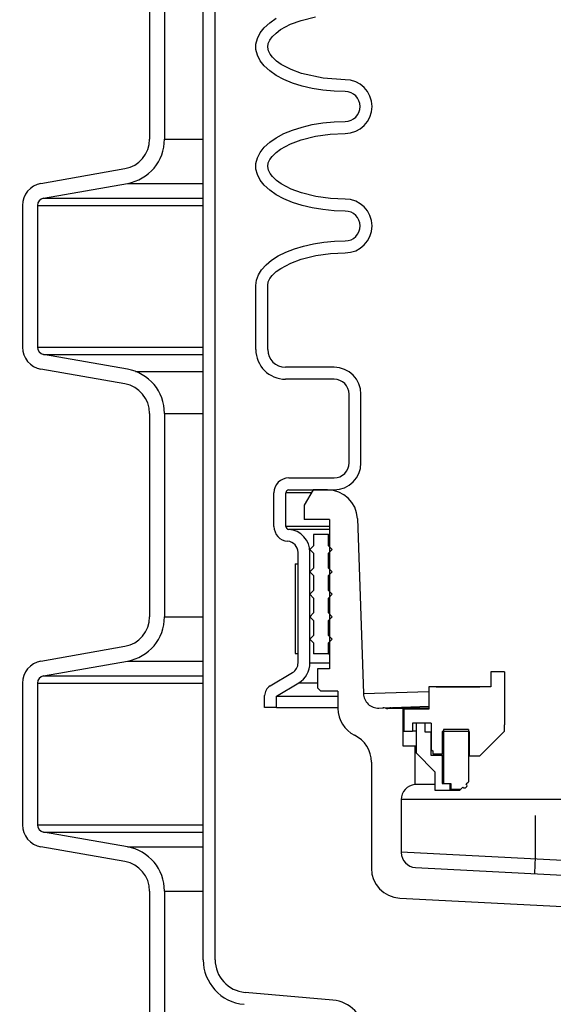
# Model space of a CAD drawing. Extents: x -285 to 5863, y 308 to 3178.
# Tile 305 of 622: x 1627.3 to 1631.77, y 969.54 to 977.78. Entities that reach past the tile are written whole.
import ezdxf

# ---------------------------------------------------------------- set-up
doc = ezdxf.new("R2010")
doc.units = 0
doc.header["$MEASUREMENT"] = 0
doc.header["$PDSIZE"] = 1
doc.layers.get('DEFPOINTS').update_dxf_attribs({"linetype": 'CONTINUOUS'})
for name, color, linetype in [('DIM', 3, 'CONTINUOUS'), ('PEAGRAVEL-HATCH', 3, 'CONTINUOUS'), ('SPILL-BUCKET', 1, 'CONTINUOUS')]:
    doc.layers.add(name, color=color, linetype=linetype)
doc.styles.add('SIMPLEX', font='simplex')
doc.dimstyles.new('DIM64', dxfattribs={"dimscale": 64, "dimtxt": 0.09375, "dimasz": 0.09375, "dimexe": 0.0625, "dimexo": 0.0625, "dimgap": 0.046875, "dimtad": 1, "dimdec": 4, "dimzin": 3, "dimdsep": 46, "dimlunit": 4, "dimtxsty": 'SIMPLEX', "dimcen": 0, "dimclrd": 256, "dimclre": 256, "dimclrt": 256, "dimadec": 0, "dimazin": 0, "dimtfac": 1, "dimtdec": 4, "dimtmove": 0, "dimatfit": 3, "dimfxl": 1, "dimfrac": 2, "dimtolj": 1, "dimtzin": 0, "dimarcsym": 0})

# ---------------------------------------------------------------- blocks, each defined once
blk = doc.blocks.new('*D13')
at = {"layer": 'DEFPOINTS', "color": 0, "transparency": 16777216}
for p in [(1368.5472, 978.296), (2031.7725, 978.0147), (1368.5472, 700.5233)]:
    blk.add_point(p, dxfattribs=at)
at = {"layer": 'DIM', "lineweight": -2, "transparency": 16777216}
for p, q in [((1368.5472, 974.296), (1368.5472, 696.5233)), ((2031.7725, 974.0147), (2031.7725, 696.5233)), ((2025.7725, 700.5233), (1374.5472, 700.5233))]:
    blk.add_line(p, q, dxfattribs=at)
at = {"layer": 'DIM', "transparency": 16777216}
for points in [[(1374.5472, 701.5233), (1374.5472, 699.5233), (1368.5472, 700.5233)], [(2025.7725, 701.5233), (2025.7725, 699.5233), (2031.7725, 700.5233)]]:
    blk.add_solid(points, dxfattribs=at)
at = {"layer": 'DIM', "transparency": 16777216, "insert": (1700.1599, 708.0947), "char_height": 6, "attachment_point": 5, "style": 'SIMPLEX'}
blk.add_mtext('\\A1;55\'-3 1/4" (F.V. TANK SLAB)', dxfattribs=at)

msp = doc.modelspace()

# ---------------------------------------------------------------- hatches: boundary and pattern name
at = {"layer": 'PEAGRAVEL-HATCH'}
h = msp.add_hatch(dxfattribs=at)
h.set_pattern_fill('AR-SAND', color=256, scale=7.5, style=0)
h.set_pattern_definition([(37.5, (498.619, 0), (-0.47245, 14.45118), [0, -11.4, 0, -12.75, 0, -12.1875]), (7.5, (498.62, 0), (13.27333, 21.1661), [0, -6.15, 0, -10.275, 0, -3.9375]), (327.5, (489.394, 0), (23.35606, 0.04244), [0, -3.75, 0, -13.5, 0, -17.625]), (317.5, (489.394, 0), (22.54595, 6.58257), [0, -1.875, 0, -8.85, 0, -10.125])])
h.paths.add_polyline_path([(1633.37111, 960.78247), (1633.20943, 960.78249), (1633.06953, 961.97222), (1628.70251, 963.31274), (1628.62507, 965.18573), (1628.39085, 965.18573), (1628.39085, 966.78697), (1627.32595, 967.34159), (1627.31573, 978.01472), (1610.87149, 978.01472), (1610.87149, 967.23834), (1610.76049, 967.17425), (1610.05687, 967.05019), (1609.90887, 966.96474), (1609.85042, 966.80415), (1609.85042, 965.20292), (1609.53877, 965.20292), (1609.53877, 963.32993), (1605.17174, 961.9894), (1605.0943, 960.79968), (1604.96939, 960.79968), (1604.97021, 935.26579), (1633.36829, 935.26579)])
h.paths.add_polyline_path([(1633.37182, 934.26579), (1604.97021, 934.26579), (1604.97021, 916.69416), (1605.88465, 915.87408), (1607.37181, 915.52328), (1608.37181, 917.52328), (1613.37181, 917.52328), (1614.37181, 915.52328), (1623.87181, 915.52328), (1624.87181, 917.52328), (1629.87181, 917.52328), (1630.87181, 915.52328), (1632.34789, 915.87407), (1633.0437, 917.52328), (1632.68246, 923.08613), (1633.36694, 923.08616)])

# ---------------------------------------------------------------- linework, layer by layer
at = {"layer": 'SPILL-BUCKET', "color": 1, "linetype": 'Continuous'}
for p, q in [((1628.84146, 969.91046), (1628.84146, 984.10802)), ((1628.94139, 969.91046), (1628.94139, 984.10802)), ((1628.39239, 978.47982), (1628.39239, 976.77633)), ((1628.5173, 978.47982), (1628.5173, 976.77633)), ((1629.66086, 977.77107), (1629.78212, 977.80171)), ((1629.35314, 977.70917), (1629.39848, 977.75041)), ((1629.39848, 977.75041), (1629.4538, 977.78848)), ((1629.49016, 977.69331), (1629.57289, 977.73808)), ((1629.57289, 977.73808), (1629.66086, 977.77107)), ((1629.29508, 977.61983), (1629.31849, 977.66541)), ((1629.31849, 977.66541), (1629.35314, 977.70917)), ((1629.39945, 977.60639), (1629.41835, 977.63228)), ((1629.41835, 977.63228), (1629.45211, 977.66535)), ((1629.45211, 977.66535), (1629.49016, 977.69331)), ((1629.28328, 977.57314), (1629.29508, 977.61983)), ((1629.28328, 977.52608), (1629.28328, 977.57314)), ((1629.38178, 977.54682), (1629.38622, 977.57759)), ((1629.38797, 977.51628), (1629.38178, 977.54682)), ((1629.38622, 977.57759), (1629.39945, 977.60639)), ((1629.29508, 977.47939), (1629.28328, 977.52608)), ((1629.31849, 977.43381), (1629.29508, 977.47939)), ((1629.4024, 977.48806), (1629.38797, 977.51628)), ((1629.42188, 977.46293), (1629.4024, 977.48806)), ((1629.35314, 977.39005), (1629.31849, 977.43381)), ((1629.39848, 977.34881), (1629.35314, 977.39005)), ((1629.45615, 977.4306), (1629.42188, 977.46293)), ((1629.49447, 977.40313), (1629.45615, 977.4306)), ((1629.5774, 977.35921), (1629.49447, 977.40313)), ((1629.4538, 977.31074), (1629.39848, 977.34881)), ((1629.51823, 977.27644), (1629.4538, 977.31074)), ((1629.66529, 977.32677), (1629.5774, 977.35921)), ((1629.84586, 977.28697), (1629.66529, 977.32677)), ((1629.59075, 977.24644), (1629.51823, 977.27644)), ((1629.67023, 977.22122), (1629.59075, 977.24644)), ((1629.75539, 977.20118), (1629.67023, 977.22122)), ((1630.03129, 977.2748), (1629.84586, 977.28697)), ((1629.8449, 977.18664), (1629.75539, 977.20118)), ((1629.93736, 977.17782), (1629.8449, 977.18664)), ((1630.03129, 977.17487), (1629.93736, 977.17782)), ((1629.67023, 976.87868), (1629.75539, 976.89872)), ((1629.75539, 976.89872), (1629.8449, 976.91326)), ((1629.8449, 976.91326), (1629.93736, 976.92208)), ((1629.93736, 976.92208), (1630.03129, 976.92504)), ((1629.4538, 976.78917), (1629.51823, 976.82347)), ((1629.51823, 976.82347), (1629.59075, 976.85347)), ((1629.59075, 976.85347), (1629.67023, 976.87868)), ((1629.78212, 976.8024), (1629.90593, 976.81968)), ((1629.90593, 976.81968), (1630.03129, 976.82511)), ((1629.35314, 976.70985), (1629.39848, 976.75109)), ((1629.39848, 976.75109), (1629.4538, 976.78917)), ((1629.49016, 976.69399), (1629.57289, 976.73876)), ((1629.57289, 976.73876), (1629.66086, 976.77175)), ((1629.66086, 976.77175), (1629.78212, 976.8024)), ((1629.29508, 976.62052), (1629.31849, 976.6661)), ((1629.31849, 976.6661), (1629.35314, 976.70985)), ((1629.41835, 976.63296), (1629.45211, 976.66603)), ((1629.45211, 976.66603), (1629.49016, 976.69399)), ((1629.28328, 976.57382), (1629.29508, 976.62052)), ((1629.28328, 976.52677), (1629.28328, 976.57382)), ((1629.38178, 976.54751), (1629.38622, 976.57827)), ((1629.38622, 976.57827), (1629.39945, 976.60707)), ((1629.39945, 976.60707), (1629.41835, 976.63296)), ((1627.48233, 976.40623), (1628.18594, 976.5303)), ((1629.29508, 976.48008), (1629.28328, 976.52677)), ((1629.31849, 976.43449), (1629.29508, 976.48008)), ((1629.38797, 976.51697), (1629.38178, 976.54751)), ((1629.4024, 976.48874), (1629.38797, 976.51697)), ((1629.42188, 976.46361), (1629.4024, 976.48874)), ((1627.50402, 976.28321), (1628.20763, 976.40728)), ((1629.35314, 976.39074), (1629.31849, 976.43449)), ((1629.45615, 976.43128), (1629.42188, 976.46361)), ((1629.49447, 976.40381), (1629.45615, 976.43128)), ((1629.5774, 976.3599), (1629.49447, 976.40381)), ((1629.39848, 976.3495), (1629.35314, 976.39074)), ((1629.4538, 976.31142), (1629.39848, 976.3495)), ((1629.51823, 976.27712), (1629.4538, 976.31142)), ((1629.66529, 976.32745), (1629.5774, 976.3599)), ((1629.78508, 976.2976), (1629.66529, 976.32745)), ((1629.59075, 976.24712), (1629.51823, 976.27712)), ((1629.67023, 976.2219), (1629.59075, 976.24712)), ((1629.90717, 976.28077), (1629.78508, 976.2976)), ((1630.03129, 976.27548), (1629.90717, 976.28077)), ((1627.32749, 976.22171), (1627.32749, 975.03718)), ((1627.45241, 976.22171), (1627.45241, 975.03718)), ((1629.75539, 976.20187), (1629.67023, 976.2219)), ((1629.8449, 976.18732), (1629.75539, 976.20187)), ((1629.93736, 976.17851), (1629.8449, 976.18732)), ((1630.03129, 976.17555), (1629.93736, 976.17851)), ((1629.68299, 975.8828), (1629.76552, 975.90137)), ((1629.76552, 975.90137), (1629.85193, 975.91483)), ((1629.85193, 975.91483), (1629.94095, 975.92299)), ((1629.94095, 975.92299), (1630.03129, 975.92572)), ((1629.47029, 975.79948), (1629.53429, 975.83148)), ((1629.53429, 975.83148), (1629.60554, 975.85939)), ((1629.60554, 975.85939), (1629.68299, 975.8828)), ((1629.78381, 975.80345), (1629.90667, 975.82048)), ((1629.90667, 975.82048), (1630.03129, 975.82579)), ((1629.36765, 975.72513), (1629.41448, 975.76386)), ((1629.41448, 975.76386), (1629.47029, 975.79948)), ((1629.49222, 975.69602), (1629.57493, 975.74035)), ((1629.57493, 975.74035), (1629.66295, 975.77309)), ((1629.66295, 975.77309), (1629.78381, 975.80345)), ((1629.30358, 975.64066), (1629.33051, 975.68386)), ((1629.33051, 975.68386), (1629.36765, 975.72513)), ((1629.42005, 975.6356), (1629.45404, 975.66829)), ((1629.45404, 975.66829), (1629.49222, 975.69602)), ((1629.2818, 975.55098), (1629.28727, 975.59615)), ((1629.28727, 975.59615), (1629.30358, 975.64066)), ((1629.38174, 975.55098), (1629.38704, 975.58189)), ((1629.38704, 975.58189), (1629.40087, 975.61024)), ((1629.40087, 975.61024), (1629.42005, 975.6356)), ((1629.2818, 975.01767), (1629.2818, 975.55098)), ((1629.38174, 975.01767), (1629.38174, 975.55098)), ((1628.20763, 974.8516), (1627.50402, 974.97567)), ((1628.18594, 974.72859), (1627.48233, 974.85265)), ((1629.93821, 974.86777), (1629.53163, 974.86777)), ((1629.93821, 974.76784), (1629.53163, 974.76784)), ((1630.06312, 974.06757), (1630.06312, 974.64292)), ((1630.16305, 974.06757), (1630.16305, 974.64292)), ((1628.39239, 974.48255), (1628.39239, 972.77906)), ((1628.5173, 974.48255), (1628.5173, 972.77906)), ((1629.55909, 973.94265), (1629.93821, 973.94265)), ((1629.55909, 973.84272), (1629.93821, 973.84272)), ((1629.43418, 973.53668), (1629.43418, 973.81774)), ((1629.53411, 973.53668), (1629.53411, 973.81774)), ((1629.89923, 973.59289), (1629.89923, 972.34375)), ((1629.63591, 972.3939), (1629.63591, 973.31873)), ((1629.73585, 972.3939), (1629.73585, 973.31873)), ((1627.48233, 972.40896), (1628.18594, 972.53303)), ((1627.50402, 972.28595), (1628.20763, 972.41001)), ((1629.4018, 972.20104), (1629.59022, 972.31344)), ((1629.89923, 972.34375), (1629.79768, 972.34375)), ((1629.79768, 972.34375), (1629.79768, 972.18544)), ((1631.24981, 972.32057), (1631.24981, 972.19297)), ((1631.36473, 972.32057), (1631.24981, 972.32057)), ((1631.36473, 972.32057), (1631.36473, 971.87588)), ((1627.32749, 972.22444), (1627.32749, 971.03991)), ((1627.45241, 972.22444), (1627.45241, 971.03991)), ((1629.45604, 972.11704), (1629.64142, 972.22762)), ((1631.24981, 972.19297), (1630.73017, 972.19297)), ((1630.73017, 972.19297), (1630.73017, 972.00579)), ((1630.79262, 972.19316), (1630.76379, 972.19314)), ((1630.79262, 972.19316), (1631.15984, 972.19316)), ((1629.35611, 972.02027), (1629.35611, 972.12058)), ((1629.45604, 972.02027), (1629.45604, 972.11704)), ((1629.79768, 972.18544), (1629.82675, 972.15637)), ((1629.96944, 972.15637), (1629.82675, 972.15637)), ((1629.96944, 972.15637), (1629.96944, 972.01322)), ((1630.73017, 972.03342), (1630.73017, 972.00579)), ((1629.45604, 972.02027), (1629.35611, 972.02027)), ((1630.73017, 972.00579), (1630.52156, 972.00579)), ((1630.52156, 972.00579), (1630.52156, 971.82391)), ((1630.59401, 971.89087), (1630.59401, 971.82391)), ((1630.62599, 971.89087), (1630.59401, 971.89087)), ((1630.69819, 971.89087), (1630.62424, 971.89087)), ((1630.62424, 971.89087), (1630.62424, 971.64104)), ((1630.75015, 971.89087), (1630.65597, 971.89087)), ((1630.69819, 971.89087), (1630.69819, 971.81592)), ((1630.75015, 971.89087), (1630.75015, 971.6661)), ((1631.36473, 971.82192), (1631.36473, 971.87588)), ((1630.52156, 971.82391), (1630.59401, 971.82391)), ((1630.60159, 971.82391), (1630.59401, 971.82391)), ((1630.62423, 971.82391), (1630.60159, 971.82391)), ((1630.69819, 971.81592), (1630.74765, 971.81592)), ((1630.74765, 971.81592), (1630.74828, 971.81592)), ((1630.74765, 971.81592), (1630.74765, 971.62105)), ((1630.74828, 971.81592), (1630.75016, 971.81592)), ((1631.07043, 971.82091), (1630.84409, 971.82091)), ((1630.84409, 971.82091), (1630.84409, 971.63304)), ((1631.06244, 971.83591), (1630.85508, 971.83591)), ((1630.85508, 971.83591), (1630.85508, 971.38422)), ((1631.06244, 971.83591), (1631.06244, 971.3987)), ((1631.07043, 971.82091), (1631.07043, 971.61606)), ((1631.15887, 971.61606), (1631.36473, 971.82192)), ((1630.62424, 971.64104), (1630.78138, 971.4839)), ((1630.74765, 971.62105), (1630.84409, 971.62105)), ((1630.75015, 971.6661), (1630.76414, 971.65803)), ((1630.76414, 971.65803), (1630.76414, 971.63304)), ((1630.76414, 971.63304), (1630.84409, 971.63304)), ((1630.83445, 971.62105), (1630.84409, 971.61755)), ((1630.84684, 971.63304), (1630.84409, 971.63304)), ((1630.84409, 971.62105), (1630.84684, 971.62105)), ((1630.84409, 971.62105), (1630.84409, 971.38422)), ((1630.85507, 971.63304), (1630.84684, 971.63304)), ((1630.84684, 971.62105), (1630.85509, 971.62105)), ((1631.07043, 971.62304), (1631.07741, 971.61606)), ((1631.07043, 971.61606), (1631.15887, 971.61606)), ((1631.12882, 971.61606), (1631.1468, 971.61606)), ((1630.25049, 971.56392), (1630.25049, 970.67588)), ((1630.78138, 971.4839), (1630.78138, 971.32875)), ((1630.78138, 971.37525), (1630.72266, 971.37525)), ((1630.84409, 971.38422), (1630.90605, 971.38422)), ((1630.85508, 971.38422), (1630.91604, 971.38422)), ((1630.90605, 971.38422), (1630.90605, 971.32875)), ((1630.91604, 971.38422), (1630.91604, 971.33625)), ((1631.04534, 971.38161), (1631.06244, 971.3987)), ((1631.04534, 971.38161), (1631.04566, 971.38161)), ((1631.04566, 971.38161), (1631.0466, 971.38161)), ((1631.06244, 971.3987), (1631.06275, 971.3987)), ((1631.06275, 971.3987), (1631.06369, 971.3987)), ((1630.78138, 971.32875), (1630.90605, 971.32875)), ((1630.90605, 971.32875), (1630.91598, 971.32875)), ((1630.91598, 971.32875), (1630.94549, 971.32875)), ((1630.91604, 971.33625), (1630.99998, 971.33625)), ((1630.94549, 971.32875), (1630.99377, 971.32875)), ((1630.99998, 971.33625), (1631.01708, 971.35334)), ((1631.00029, 971.33625), (1630.99998, 971.33625)), ((1631.00123, 971.33625), (1631.00029, 971.33625)), ((1628.20763, 970.85433), (1627.50402, 970.9784)), ((1628.18594, 970.73132), (1627.48233, 970.85539)), ((1628.39239, 970.48529), (1628.39239, 969.28145)), ((1628.5173, 970.48529), (1628.5173, 969.28145)), ((1630.48725, 970.42639), (1632.24596, 970.33422)), ((1629.92827, 969.5723), (1629.19225, 969.63669))]:
    msp.add_line(p, q, dxfattribs=at)
at = {"layer": 'SPILL-BUCKET', "color": 7}
for p, q in [((1628.5173, 976.77633), (1628.84146, 976.77633)), ((1628.20763, 976.40728), (1628.84146, 976.40728)), ((1627.50402, 976.28322), (1628.84146, 976.28322)), ((1627.45241, 976.22171), (1628.84146, 976.22171)), ((1627.45241, 975.03718), (1628.84146, 975.03718)), ((1627.50402, 974.97567), (1628.84146, 974.97567)), ((1628.27406, 974.83347), (1628.84146, 974.83347)), ((1628.5173, 974.48255), (1628.84146, 974.48255)), ((1628.5173, 972.77906), (1628.84146, 972.77906)), ((1628.20763, 972.41001), (1628.84146, 972.41001)), ((1629.73585, 972.3939), (1629.89923, 972.3939)), ((1627.50402, 972.28595), (1628.84146, 972.28595)), ((1627.45241, 972.22444), (1628.84146, 972.22444)), ((1629.64142, 972.22762), (1629.79768, 972.22762)), ((1629.45604, 972.11704), (1629.96944, 972.11704)), ((1629.45604, 972.02027), (1629.96944, 972.02027)), ((1627.45241, 971.03991), (1628.84146, 971.03991)), ((1627.50402, 970.9784), (1628.84146, 970.9784)), ((1628.20763, 970.85433), (1628.84146, 970.85433)), ((1628.5173, 970.48529), (1628.84146, 970.48529))]:
    msp.add_line(p, q, dxfattribs=at)
at = {"layer": 'SPILL-BUCKET', "linetype": 'Continuous'}
for p, q in [((1629.76333, 973.84272), (1629.68838, 973.7129)), ((1629.88285, 973.84272), (1629.76333, 973.84272)), ((1629.54011, 973.81774), (1629.53411, 973.81774)), ((1629.55809, 973.81774), (1629.54011, 973.81774)), ((1629.58801, 973.81774), (1629.55809, 973.81774)), ((1629.62983, 973.81774), (1629.58801, 973.81774)), ((1629.68345, 973.81774), (1629.62983, 973.81774)), ((1629.74877, 973.81774), (1629.68345, 973.81774)), ((1629.68838, 973.7129), (1629.68838, 973.59289)), ((1629.89923, 973.59289), (1629.68838, 973.59289)), ((1630.13253, 973.60161), (1630.18368, 972.13682)), ((1629.54163, 973.53668), (1629.53411, 973.53668)), ((1629.56418, 973.53668), (1629.54163, 973.53668)), ((1629.56421, 973.51177), (1629.55716, 973.51177)), ((1629.6017, 973.53668), (1629.56418, 973.53668)), ((1629.58533, 973.51177), (1629.56421, 973.51177)), ((1629.62047, 973.51177), (1629.58533, 973.51177)), ((1629.6541, 973.53668), (1629.6017, 973.53668)), ((1629.66955, 973.51177), (1629.62047, 973.51177)), ((1629.72125, 973.53668), (1629.6541, 973.53668)), ((1629.73246, 973.51177), (1629.66955, 973.51177)), ((1629.80298, 973.53668), (1629.72125, 973.53668)), ((1629.80905, 973.51177), (1629.73246, 973.51177)), ((1629.89909, 973.53668), (1629.80298, 973.53668)), ((1629.89915, 973.51177), (1629.80905, 973.51177)), ((1630.18368, 972.13682), (1630.73017, 972.15546)), ((1630.35172, 972.01769), (1630.73017, 972.03091)), ((1630.31288, 972.01634), (1630.346, 972.01749)), ((1630.34601, 972.01749), (1630.34743, 972.01754)), ((1630.34743, 972.01754), (1630.35172, 972.01769)), ((1630.36768, 972.01441), (1630.73017, 972.02053)), ((1630.51381, 972.01129), (1630.38719, 972.01129)), ((1630.41615, 972.0187), (1630.40426, 972.01953)), ((1630.42766, 972.01543), (1630.41615, 972.0187)), ((1630.43808, 972.01233), (1630.42766, 972.01543)), ((1630.44887, 972.01129), (1630.43808, 972.01233)), ((1630.51381, 972.01129), (1630.51842, 972.01129)), ((1630.51381, 972.01129), (1630.51381, 971.699)), ((1630.51842, 972.01129), (1630.73017, 972.01129)), ((1630.51381, 971.699), (1630.61525, 971.699)), ((1630.61525, 971.699), (1630.6175, 971.699)), ((1630.61525, 971.699), (1630.61525, 971.37525)), ((1630.6175, 971.699), (1630.62424, 971.699)), ((1630.62207, 971.37525), (1630.61525, 971.37525)), ((1630.64247, 971.37525), (1630.62207, 971.37525)), ((1630.67615, 971.37525), (1630.64247, 971.37525)), ((1630.72266, 971.37525), (1630.67615, 971.37525)), ((1633.11418, 971.25074), (1630.50032, 971.25074)), ((1630.50032, 971.25074), (1630.50032, 970.80716)), ((1631.62456, 970.75479), (1631.62456, 971.11639)), ((1630.50032, 970.81371), (1633.11418, 970.67672)), ((1631.62071, 970.68147), (1631.62253, 970.71625)), ((1631.62253, 970.71625), (1631.62456, 970.75479)), ((1630.6187, 970.68242), (1633.06183, 970.55438)), ((1631.61802, 970.63005), (1631.61834, 970.63616)), ((1631.61834, 970.63616), (1631.61927, 970.65387)), ((1631.61927, 970.65387), (1631.62071, 970.68147))]:
    msp.add_line(p, q, dxfattribs=at)
at = {"layer": 'SPILL-BUCKET', "color": 7, "linetype": 'Continuous'}
for p, q in [((1629.89074, 973.46798), (1629.76583, 973.46798)), ((1629.76583, 973.46798), (1629.76583, 973.37429)), ((1629.89074, 973.37429), (1629.89074, 973.46798)), ((1629.89074, 973.46798), (1629.89287, 973.46798)), ((1629.89287, 973.46798), (1629.89925, 973.46798)), ((1629.76583, 973.37429), (1629.7346, 973.34306)), ((1629.92197, 973.34306), (1629.89074, 973.37429)), ((1629.89074, 973.37429), (1629.89287, 973.37429)), ((1629.89287, 973.37429), (1629.89925, 973.37429)), ((1629.7346, 973.34306), (1629.76583, 973.31183)), ((1629.76583, 973.31183), (1629.76583, 973.18692)), ((1629.89074, 973.31183), (1629.92197, 973.34306)), ((1629.89074, 973.18692), (1629.89074, 973.31183)), ((1629.89074, 973.31183), (1629.89287, 973.31183)), ((1629.89287, 973.31183), (1629.89925, 973.31183)), ((1629.61093, 973.22258), (1629.63591, 973.22258)), ((1629.61093, 973.22258), (1629.61093, 972.47309)), ((1629.63591, 972.47309), (1629.63591, 973.22258)), ((1629.76583, 973.18692), (1629.7346, 973.15569)), ((1629.92197, 973.15569), (1629.89074, 973.18692)), ((1629.89074, 973.18692), (1629.89287, 973.18692)), ((1629.89287, 973.18692), (1629.89925, 973.18692)), ((1629.7346, 973.15569), (1629.76583, 973.12446)), ((1629.76583, 973.12446), (1629.76583, 972.99955)), ((1629.89074, 973.12446), (1629.92197, 973.15569)), ((1629.89074, 972.99955), (1629.89074, 973.12446)), ((1629.89074, 973.12446), (1629.89287, 973.12446)), ((1629.89287, 973.12446), (1629.89925, 973.12446)), ((1629.76583, 972.99955), (1629.7346, 972.96832)), ((1629.7346, 972.96832), (1629.76583, 972.93709)), ((1629.76583, 972.93709), (1629.76583, 972.81217)), ((1629.89074, 972.99955), (1629.89287, 972.99955)), ((1629.92197, 972.96832), (1629.89074, 972.99955)), ((1629.89074, 972.93709), (1629.92197, 972.96832)), ((1629.89074, 972.81217), (1629.89074, 972.93709)), ((1629.89074, 972.93709), (1629.89287, 972.93709)), ((1629.89287, 972.99955), (1629.89925, 972.99955)), ((1629.89287, 972.93709), (1629.89925, 972.93709)), ((1629.76583, 972.81217), (1629.7346, 972.78095)), ((1629.7346, 972.78095), (1629.76583, 972.74972)), ((1629.74006, 972.78641), (1629.73775, 972.77779)), ((1629.89074, 972.81217), (1629.89287, 972.81217)), ((1629.92197, 972.78095), (1629.89074, 972.81217)), ((1629.89074, 972.74972), (1629.92197, 972.78095)), ((1629.89287, 972.81217), (1629.89925, 972.81217)), ((1629.76583, 972.74972), (1629.76583, 972.6248)), ((1629.89074, 972.6248), (1629.89074, 972.74972)), ((1629.89074, 972.74972), (1629.89287, 972.74972)), ((1629.89287, 972.74972), (1629.89925, 972.74972)), ((1629.76583, 972.6248), (1629.7346, 972.59357)), ((1629.89074, 972.6248), (1629.89287, 972.6248)), ((1629.92197, 972.59357), (1629.89074, 972.6248)), ((1629.89287, 972.6248), (1629.89925, 972.6248)), ((1629.7346, 972.59357), (1629.76583, 972.56235)), ((1629.76583, 972.56235), (1629.76583, 972.46866)), ((1629.89074, 972.56235), (1629.92197, 972.59357)), ((1629.89074, 972.56235), (1629.89287, 972.56235)), ((1629.89074, 972.46866), (1629.89074, 972.56235)), ((1629.89287, 972.56235), (1629.89925, 972.56235)), ((1629.61093, 972.47309), (1629.63591, 972.47309)), ((1629.89074, 972.46866), (1629.76583, 972.46866)), ((1629.89074, 972.46866), (1629.89287, 972.46866)), ((1629.89287, 972.46866), (1629.89925, 972.46866))]:
    msp.add_line(p, q, dxfattribs=at)
at = {"layer": 'SPILL-BUCKET', "color": 1, "linetype": 'Continuous'}
for centre, radius, start, end in [((1630.03129, 977.04995), 0.22485, 270, 90), ((1630.03129, 977.04995), 0.12491, 270, 90), ((1628.14256, 976.77633), 0.24983, 279.999999, 0), ((1628.14256, 976.77633), 0.37474, 280, 0), ((1627.51486, 976.22171), 0.18737, 100, 180), ((1627.51486, 976.22171), 0.06246, 99.999999, 180), ((1630.03129, 976.05064), 0.22485, 270, 90), ((1630.03129, 976.05064), 0.12491, 270, 90), ((1627.51486, 975.03718), 0.18737, 180, 260), ((1627.51486, 975.03718), 0.06246, 180, 260.000001), ((1629.53163, 975.01767), 0.24983, 180, 270), ((1629.53163, 975.01767), 0.1499, 180, 270), ((1628.14256, 974.48255), 0.37474, 0, 80), ((1629.93821, 974.64292), 0.22485, 0, 90), ((1629.93821, 974.64292), 0.12491, 0, 90), ((1628.14256, 974.48255), 0.24983, 0, 80.000001), ((1629.93821, 974.06757), 0.12491, 270, 0), ((1629.93821, 974.06757), 0.22485, 270, 0), ((1629.55909, 973.81774), 0.12491, 90, 180), ((1629.55909, 973.81774), 0.02498, 90, 180), ((1629.55909, 973.53668), 0.12491, 180, 265.575644), ((1629.55909, 973.53668), 0.02498, 180, 265.575644), ((1629.54223, 973.31873), 0.19362, 0, 85.575644), ((1629.54223, 973.31873), 0.09369, 0, 85.575644), ((1628.14256, 972.77906), 0.24983, 279.999999, 0), ((1628.14256, 972.77906), 0.37474, 280, 0), ((1627.51486, 972.22444), 0.18737, 100, 180), ((1629.54223, 972.3939), 0.09369, 300.816131, 0), ((1629.54223, 972.3939), 0.19362, 300.816129, 0), ((1627.51486, 972.22444), 0.06246, 99.999999, 180), ((1629.44979, 972.12058), 0.09369, 120.816131, 180), ((1630.21927, 972.01322), 0.24983, 180, 244.05552), ((1630.00067, 971.56392), 0.24983, 0, 64.05552), ((1631.03121, 971.36748), 0.01999, 225, 45), ((1627.51486, 971.03991), 0.18737, 180, 260), ((1627.51486, 971.03991), 0.06246, 180, 260.000001), ((1628.14256, 970.48529), 0.37474, 0, 80), ((1628.14256, 970.48529), 0.24983, 0, 80.000001), ((1630.50032, 970.67588), 0.24983, 180, 267), ((1629.2162, 969.91046), 0.37474, 180, 265), ((1629.2162, 969.91046), 0.27481, 180, 265), ((1629.90323, 969.28609), 0.2873, 280, 85)]:
    msp.add_arc(centre, radius, start, end, dxfattribs=at)
at = {"layer": 'SPILL-BUCKET', "linetype": 'Continuous'}
for centre, radius, start, end in [((1629.88285, 973.59289), 0.24983, 2, 90), ((1630.30852, 972.14117), 0.12491, 182, 272), ((1630.34818, 971.95508), 0.06246, 71.804086, 92), ((1630.38719, 972.07374), 0.06246, 251.804086, 270), ((1630.62524, 971.25074), 0.12491, 94.588566, 180), ((1630.62524, 970.80716), 0.12491, 180, 267)]:
    msp.add_arc(centre, radius, start, end, dxfattribs=at)

# ---------------------------------------------------------------- dimensions: what is measured, and where the dimension line sits
at = {"layer": 'DIM'}
dim = msp.add_linear_dim(base=(1368.54722, 700.52328), p1=(2031.77254, 978.01471), p2=(1368.54722, 978.29596), angle=180, text='<> (F.V. TANK SLAB)', dimstyle='DIM64', dxfattribs=at)
dim.commit()
dim.dimension.update_dxf_attribs({"geometry": '*D13', "text_midpoint": (1700.15988, 708.09471)})

doc.saveas('drawing.dxf')
